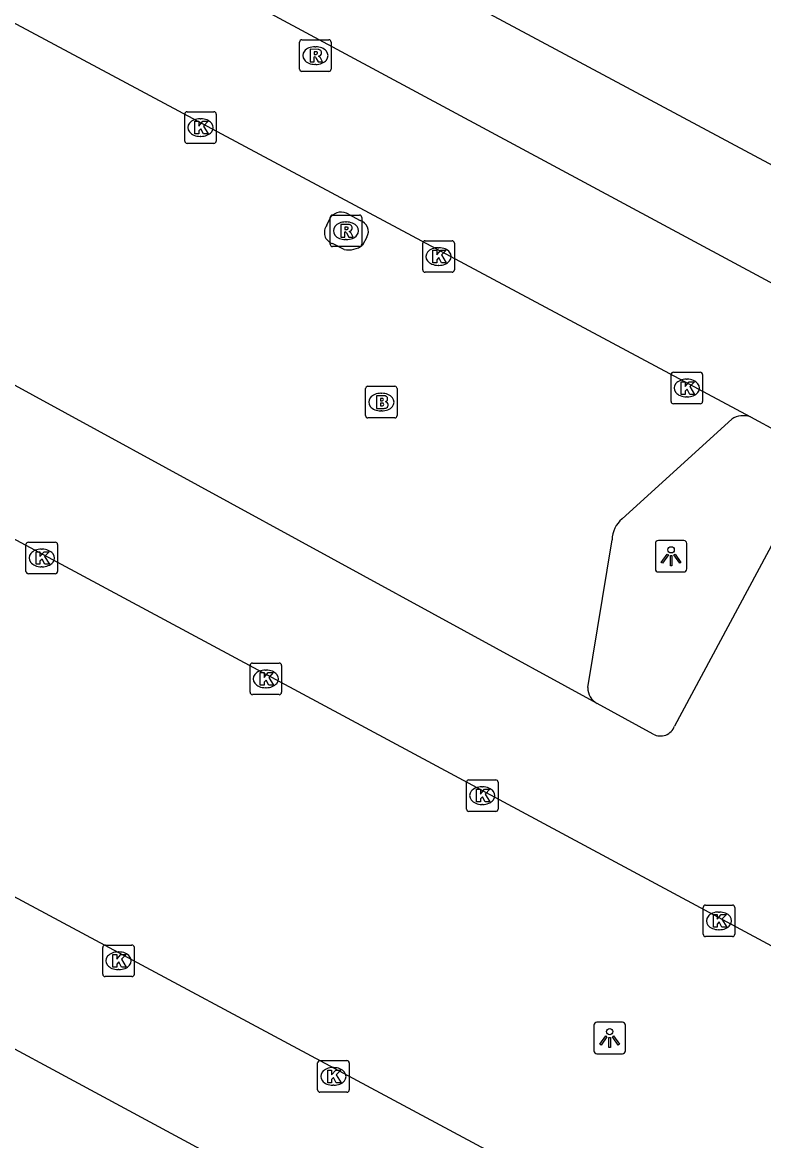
# Model space of a CAD drawing. Extents: x 159489 to 160304, y 383826 to 384530.
# Drawn here: x 160077.48 to 160100.98, y 383874.4 to 383909.83 of the extents above; entities that cross this region are included whole.
import ezdxf

# ---------------------------------------------------------------- set-up
doc = ezdxf.new("R2010")
doc.units = 0
for name, color, linetype in [('IMGEO_Brandkraan', 7, 'Continuous'), ('IMGEO_Kolk', 7, 'Continuous'), ('IMGEO_Lichtpunt', 7, 'Continuous'), ('IMGEO_Pand', 7, 'Continuous'), ('IMGEO_Parkeervlak_open', 7, 'Continuous'), ('IMGEO_Rijbaan_lokaal_open', 7, 'Continuous'), ('IMGEO_Rioolput', 7, 'Continuous')]:
    doc.layers.add(name, color=color, linetype=linetype)

msp = doc.modelspace()

# ---------------------------------------------------------------- linework, layer by layer
at = {"layer": 'IMGEO_Brandkraan'}
for p, q in [((160088.434, 383898.3), (160089.286, 383898.3)), ((160088.359, 383897.374), (160088.359, 383898.226)), ((160088.847, 383898.08), (160088.872, 383898.08)), ((160089.36, 383898.226), (160089.36, 383897.374)), ((160089.286, 383897.3), (160088.434, 383897.3)), ((160088.87, 383897.52), (160088.845, 383897.52))]:
    msp.add_line(p, q, dxfattribs=at)
for points in [[(160088.434, 383898.3), (160089.286, 383898.3)], [(160088.359, 383897.374), (160088.359, 383898.226)], [(160088.707, 383898), (160088.707, 383897.6), (160088.92, 383897.6)], [(160088.938, 383898), (160088.707, 383898)], [(160088.886, 383897.919), (160088.832, 383897.919), (160088.832, 383897.843)], [(160089.36, 383898.226), (160089.36, 383897.374)], [(160088.832, 383897.843), (160088.885, 383897.843)], [(160088.894, 383897.767), (160088.832, 383897.767), (160088.832, 383897.686)], [(160088.832, 383897.686), (160088.894, 383897.686)], [(160089.286, 383897.3), (160088.434, 383897.3)]]:
    msp.add_lwpolyline(points, dxfattribs=at)
for centre, radius, start, end in [((160088.436, 383898.224), 0.0765, 91.552, 178.448), ((160088.436, 383898.224), 0.0765, 91.552, 178.448), ((160089.284, 383898.224), 0.0765, 1.552, 88.448), ((160089.284, 383898.224), 0.0765, 1.552, 88.448), ((160088.887, 383897.881), 0.0379, 267.8285, 90.9355), ((160088.942, 383897.855), 0.145, 59.4692, 91.5367), ((160088.967, 383897.902), 0.0922, 285.5137, 58.1501), ((160088.895, 383897.726), 0.0404, 269.8759, 90.5077), ((160088.926, 383897.851), 0.251, 268.6676, 293.5347), ((160088.972, 383897.71), 0.105, 301.3115, 78.989), ((160088.436, 383897.376), 0.0765, 181.552, 268.448), ((160088.436, 383897.376), 0.0765, 181.552, 268.448), ((160089.284, 383897.376), 0.0765, 271.552, 358.448), ((160089.284, 383897.376), 0.0765, 271.552, 358.448)]:
    msp.add_arc(centre, radius, start, end, dxfattribs=at)
for centre, major_axis, ratio, start_param, end_param in [((160088.846, 383897.8), (-0.387, 0.002), 0.722429, 4.712389, 7.853982), ((160088.871, 383897.8), (-0.39, 0.002), 0.717154, 1.570796, 4.712389)]:
    msp.add_ellipse(centre, major_axis=major_axis, ratio=ratio, start_param=start_param, end_param=end_param, dxfattribs=at)
at = {"layer": 'IMGEO_Kolk'}
for p, q in [((160082.626, 383906.073), (160082.626, 383906.925)), ((160082.701, 383906.999), (160083.553, 383906.999)), ((160083.114, 383906.779), (160083.139, 383906.779)), ((160083.627, 383906.925), (160083.627, 383906.073)), ((160083.137, 383906.219), (160083.112, 383906.219)), ((160083.553, 383905.999), (160082.701, 383905.999)), ((160090.248, 383902.913), (160091.1, 383902.913)), ((160090.173, 383901.987), (160090.173, 383902.839)), ((160090.661, 383902.693), (160090.686, 383902.693)), ((160091.174, 383902.839), (160091.174, 383901.987)), ((160091.1, 383901.913), (160090.248, 383901.913)), ((160090.684, 383902.133), (160090.659, 383902.133)), ((160098.045, 383897.819), (160098.045, 383898.671)), ((160098.12, 383898.745), (160098.972, 383898.745)), ((160099.046, 383898.671), (160099.046, 383897.819)), ((160098.533, 383898.525), (160098.558, 383898.525)), ((160098.556, 383897.965), (160098.531, 383897.965)), ((160098.972, 383897.745), (160098.12, 383897.745)), ((160077.668, 383893.36), (160078.52, 383893.36)), ((160077.593, 383892.434), (160077.593, 383893.286)), ((160078.081, 383893.14), (160078.106, 383893.14)), ((160078.594, 383893.286), (160078.594, 383892.434)), ((160078.52, 383892.36), (160077.668, 383892.36)), ((160078.104, 383892.58), (160078.079, 383892.58)), ((160084.696, 383888.603), (160084.696, 383889.455)), ((160084.771, 383889.529), (160085.623, 383889.529)), ((160085.697, 383889.455), (160085.697, 383888.603)), ((160085.184, 383889.309), (160085.209, 383889.309)), ((160085.207, 383888.749), (160085.182, 383888.749)), ((160085.623, 383888.529), (160084.771, 383888.529)), ((160091.558, 383884.903), (160091.558, 383885.755)), ((160091.633, 383885.829), (160092.485, 383885.829)), ((160092.046, 383885.609), (160092.071, 383885.609)), ((160092.559, 383885.755), (160092.559, 383884.903)), ((160092.485, 383884.829), (160091.633, 383884.829)), ((160092.069, 383885.049), (160092.044, 383885.049)), ((160099.064, 383880.935), (160099.064, 383881.787)), ((160099.139, 383881.861), (160099.991, 383881.861)), ((160099.552, 383881.641), (160099.577, 383881.641)), ((160100.065, 383881.787), (160100.065, 383880.935)), ((160099.575, 383881.081), (160099.55, 383881.081)), ((160080.102, 383880.596), (160080.954, 383880.596)), ((160099.991, 383880.861), (160099.139, 383880.861)), ((160080.027, 383879.67), (160080.027, 383880.522)), ((160080.515, 383880.376), (160080.54, 383880.376)), ((160081.028, 383880.522), (160081.028, 383879.67)), ((160080.954, 383879.596), (160080.102, 383879.596)), ((160080.538, 383879.816), (160080.513, 383879.816)), ((160086.839, 383876.006), (160086.839, 383876.858)), ((160086.914, 383876.932), (160087.766, 383876.932)), ((160087.327, 383876.712), (160087.352, 383876.712)), ((160087.84, 383876.858), (160087.84, 383876.006)), ((160087.35, 383876.152), (160087.325, 383876.152)), ((160087.766, 383875.932), (160086.914, 383875.932))]:
    msp.add_line(p, q, dxfattribs=at)
for points in [[(160082.626, 383906.073), (160082.626, 383906.925)], [(160082.701, 383906.999), (160083.553, 383906.999)], [(160083.627, 383906.925), (160083.627, 383906.073)], [(160082.947, 383906.699), (160083.07, 383906.699), (160083.07, 383906.548), (160083.2, 383906.699), (160083.364, 383906.699), (160083.218, 383906.548), (160083.371, 383906.299), (160083.219, 383906.299), (160083.134, 383906.463), (160083.07, 383906.396), (160083.07, 383906.299), (160082.947, 383906.299), (160082.947, 383906.699)], [(160083.553, 383905.999), (160082.701, 383905.999)], [(160090.248, 383902.913), (160091.1, 383902.913)], [(160090.173, 383901.987), (160090.173, 383902.839)], [(160090.494, 383902.613), (160090.617, 383902.613), (160090.617, 383902.462), (160090.747, 383902.613), (160090.911, 383902.613), (160090.765, 383902.462), (160090.918, 383902.213), (160090.766, 383902.213), (160090.681, 383902.377), (160090.617, 383902.31), (160090.617, 383902.213), (160090.494, 383902.213), (160090.494, 383902.613)], [(160091.174, 383902.839), (160091.174, 383901.987)], [(160091.1, 383901.913), (160090.248, 383901.913)], [(160098.045, 383897.819), (160098.045, 383898.671)], [(160098.12, 383898.745), (160098.972, 383898.745)], [(160099.046, 383898.671), (160099.046, 383897.819)], [(160098.366, 383898.445), (160098.489, 383898.445), (160098.489, 383898.294), (160098.619, 383898.445), (160098.783, 383898.445), (160098.637, 383898.294), (160098.79, 383898.045), (160098.638, 383898.045), (160098.553, 383898.209), (160098.489, 383898.142), (160098.489, 383898.045), (160098.366, 383898.045), (160098.366, 383898.445)], [(160098.972, 383897.745), (160098.12, 383897.745)], [(160077.668, 383893.36), (160078.52, 383893.36)], [(160077.593, 383892.434), (160077.593, 383893.286)], [(160077.914, 383893.06), (160078.037, 383893.06), (160078.037, 383892.909), (160078.167, 383893.06), (160078.331, 383893.06), (160078.185, 383892.909), (160078.338, 383892.66), (160078.186, 383892.66), (160078.101, 383892.824), (160078.037, 383892.757), (160078.037, 383892.66), (160077.914, 383892.66), (160077.914, 383893.06)], [(160078.594, 383893.286), (160078.594, 383892.434)], [(160078.52, 383892.36), (160077.668, 383892.36)], [(160084.696, 383888.603), (160084.696, 383889.455)], [(160084.771, 383889.529), (160085.623, 383889.529)], [(160085.697, 383889.455), (160085.697, 383888.603)], [(160085.017, 383889.229), (160085.14, 383889.229), (160085.14, 383889.078), (160085.27, 383889.229), (160085.434, 383889.229), (160085.288, 383889.078), (160085.441, 383888.829), (160085.289, 383888.829), (160085.204, 383888.993), (160085.14, 383888.926), (160085.14, 383888.829), (160085.017, 383888.829), (160085.017, 383889.229)], [(160085.623, 383888.529), (160084.771, 383888.529)], [(160091.558, 383884.903), (160091.558, 383885.755)], [(160091.633, 383885.829), (160092.485, 383885.829)], [(160091.879, 383885.529), (160092.002, 383885.529), (160092.002, 383885.378), (160092.132, 383885.529), (160092.296, 383885.529), (160092.15, 383885.378), (160092.303, 383885.129), (160092.151, 383885.129), (160092.066, 383885.293), (160092.002, 383885.226), (160092.002, 383885.129), (160091.879, 383885.129), (160091.879, 383885.529)], [(160092.559, 383885.755), (160092.559, 383884.903)], [(160092.485, 383884.829), (160091.633, 383884.829)], [(160099.064, 383880.935), (160099.064, 383881.787)], [(160099.139, 383881.861), (160099.991, 383881.861)], [(160100.065, 383881.787), (160100.065, 383880.935)], [(160099.385, 383881.561), (160099.508, 383881.561), (160099.508, 383881.41), (160099.638, 383881.561), (160099.802, 383881.561), (160099.656, 383881.41), (160099.809, 383881.161), (160099.657, 383881.161), (160099.572, 383881.325), (160099.508, 383881.258), (160099.508, 383881.161), (160099.385, 383881.161), (160099.385, 383881.561)], [(160080.102, 383880.596), (160080.954, 383880.596)], [(160099.991, 383880.861), (160099.139, 383880.861)], [(160080.027, 383879.67), (160080.027, 383880.522)], [(160080.348, 383880.296), (160080.471, 383880.296), (160080.471, 383880.145), (160080.601, 383880.296), (160080.765, 383880.296), (160080.619, 383880.145), (160080.772, 383879.896), (160080.62, 383879.896), (160080.535, 383880.06), (160080.471, 383879.993), (160080.471, 383879.896), (160080.348, 383879.896), (160080.348, 383880.296)], [(160081.028, 383880.522), (160081.028, 383879.67)], [(160080.954, 383879.596), (160080.102, 383879.596)], [(160086.839, 383876.006), (160086.839, 383876.858)], [(160086.914, 383876.932), (160087.766, 383876.932)], [(160087.84, 383876.858), (160087.84, 383876.006)], [(160087.16, 383876.632), (160087.283, 383876.632), (160087.283, 383876.481), (160087.413, 383876.632), (160087.577, 383876.632), (160087.431, 383876.481), (160087.584, 383876.232), (160087.432, 383876.232), (160087.347, 383876.396), (160087.283, 383876.329), (160087.283, 383876.232), (160087.16, 383876.232), (160087.16, 383876.632)], [(160087.766, 383875.932), (160086.914, 383875.932)]]:
    msp.add_lwpolyline(points, dxfattribs=at)
for centre, start, end in [((160082.703, 383906.923), 91.552, 178.448), ((160082.703, 383906.923), 91.552, 178.448), ((160083.551, 383906.923), 1.552, 88.448), ((160083.551, 383906.923), 1.552, 88.448), ((160082.703, 383906.075), 181.552, 268.448), ((160082.703, 383906.075), 181.552, 268.448), ((160083.551, 383906.075), 271.552, 358.448), ((160083.551, 383906.075), 271.552, 358.448), ((160090.25, 383902.837), 91.552, 178.448), ((160090.25, 383902.837), 91.552, 178.448), ((160091.098, 383902.837), 1.552, 88.448), ((160091.098, 383902.837), 1.552, 88.448), ((160090.25, 383901.989), 181.552, 268.448), ((160090.25, 383901.989), 181.552, 268.448), ((160091.098, 383901.989), 271.552, 358.448), ((160091.098, 383901.989), 271.552, 358.448), ((160098.122, 383898.669), 91.552, 178.448), ((160098.122, 383898.669), 91.552, 178.448), ((160098.97, 383898.669), 1.552, 88.448), ((160098.97, 383898.669), 1.552, 88.448), ((160098.122, 383897.821), 181.552, 268.448), ((160098.122, 383897.821), 181.552, 268.448), ((160098.97, 383897.821), 271.552, 358.448), ((160098.97, 383897.821), 271.552, 358.448), ((160077.67, 383893.284), 91.552, 178.448), ((160077.67, 383893.284), 91.552, 178.448), ((160078.518, 383893.284), 1.552, 88.448), ((160078.518, 383893.284), 1.552, 88.448), ((160077.67, 383892.436), 181.552, 268.448), ((160077.67, 383892.436), 181.552, 268.448), ((160078.518, 383892.436), 271.552, 358.448), ((160078.518, 383892.436), 271.552, 358.448), ((160084.773, 383889.453), 91.552, 178.448), ((160084.773, 383889.453), 91.552, 178.448), ((160085.621, 383889.453), 1.552, 88.448), ((160085.621, 383889.453), 1.552, 88.448), ((160084.773, 383888.605), 181.552, 268.448), ((160084.773, 383888.605), 181.552, 268.448), ((160085.621, 383888.605), 271.552, 358.448), ((160085.621, 383888.605), 271.552, 358.448), ((160091.635, 383885.753), 91.552, 178.448), ((160091.635, 383885.753), 91.552, 178.448), ((160092.483, 383885.753), 1.552, 88.448), ((160092.483, 383885.753), 1.552, 88.448), ((160091.635, 383884.905), 181.552, 268.448), ((160091.635, 383884.905), 181.552, 268.448), ((160092.483, 383884.905), 271.552, 358.448), ((160092.483, 383884.905), 271.552, 358.448), ((160099.141, 383881.785), 91.552, 178.448), ((160099.141, 383881.785), 91.552, 178.448), ((160099.989, 383881.785), 1.552, 88.448), ((160099.989, 383881.785), 1.552, 88.448), ((160099.141, 383880.937), 181.552, 268.448), ((160099.141, 383880.937), 181.552, 268.448), ((160099.989, 383880.937), 271.552, 358.448), ((160099.989, 383880.937), 271.552, 358.448), ((160080.104, 383880.52), 91.552, 178.448), ((160080.104, 383880.52), 91.552, 178.448), ((160080.952, 383880.52), 1.552, 88.448), ((160080.952, 383880.52), 1.552, 88.448), ((160080.104, 383879.672), 181.552, 268.448), ((160080.104, 383879.672), 181.552, 268.448), ((160080.952, 383879.672), 271.552, 358.448), ((160080.952, 383879.672), 271.552, 358.448), ((160086.916, 383876.856), 91.552, 178.448), ((160086.916, 383876.856), 91.552, 178.448), ((160087.764, 383876.856), 1.552, 88.448), ((160087.764, 383876.856), 1.552, 88.448), ((160086.916, 383876.008), 181.552, 268.448), ((160086.916, 383876.008), 181.552, 268.448), ((160087.764, 383876.008), 271.552, 358.448), ((160087.764, 383876.008), 271.552, 358.448)]:
    msp.add_arc(centre, 0.0765, start, end, dxfattribs=at)
for centre, major_axis, ratio, start_param, end_param in [((160083.113, 383906.499), (-0.387, 0.002), 0.722429, 4.712389, 7.853982), ((160083.138, 383906.499), (-0.39, 0.002), 0.717154, 1.570796, 4.712389), ((160090.66, 383902.413), (-0.387, 0.002), 0.722429, 4.712389, 7.853982), ((160090.685, 383902.413), (-0.39, 0.002), 0.717154, 1.570796, 4.712389), ((160098.532, 383898.245), (-0.387, 0.002), 0.722429, 4.712389, 7.853982), ((160098.557, 383898.245), (-0.39, 0.002), 0.717154, 1.570796, 4.712389), ((160078.08, 383892.86), (-0.387, 0.002), 0.722429, 4.712389, 7.853982), ((160078.105, 383892.86), (-0.39, 0.002), 0.717154, 1.570796, 4.712389), ((160085.183, 383889.029), (-0.387, 0.002), 0.722429, 4.712389, 7.853982), ((160085.208, 383889.029), (-0.39, 0.002), 0.717154, 1.570796, 4.712389), ((160092.045, 383885.329), (-0.387, 0.002), 0.722429, 4.712389, 7.853982), ((160092.07, 383885.329), (-0.39, 0.002), 0.717154, 1.570796, 4.712389), ((160099.551, 383881.361), (-0.387, 0.002), 0.722429, 4.712389, 7.853982), ((160099.576, 383881.361), (-0.39, 0.002), 0.717154, 1.570796, 4.712389), ((160080.514, 383880.096), (-0.387, 0.002), 0.722429, 4.712389, 7.853982), ((160080.539, 383880.096), (-0.39, 0.002), 0.717154, 1.570796, 4.712389), ((160087.326, 383876.432), (-0.387, 0.002), 0.722429, 4.712389, 7.853982), ((160087.351, 383876.432), (-0.39, 0.002), 0.717154, 1.570796, 4.712389)]:
    msp.add_ellipse(centre, major_axis=major_axis, ratio=ratio, start_param=start_param, end_param=end_param, dxfattribs=at)
at = {"layer": 'IMGEO_Lichtpunt'}
for p, q in [((160097.548, 383893.32), (160097.548, 383892.513)), ((160097.548, 383893.32), (160097.548, 383892.513)), ((160098.45, 383893.415), (160097.642, 383893.415)), ((160098.45, 383893.415), (160097.642, 383893.415)), ((160098.544, 383892.513), (160098.544, 383893.32)), ((160098.544, 383892.513), (160098.544, 383893.32)), ((160097.642, 383892.419), (160098.45, 383892.419)), ((160097.642, 383892.419), (160098.45, 383892.419)), ((160096.502, 383878.148), (160095.694, 383878.148)), ((160096.502, 383878.148), (160095.694, 383878.148)), ((160095.6, 383878.053), (160095.6, 383877.246)), ((160095.6, 383878.053), (160095.6, 383877.246)), ((160096.596, 383877.246), (160096.596, 383878.053)), ((160096.596, 383877.246), (160096.596, 383878.053)), ((160095.694, 383877.152), (160096.502, 383877.152)), ((160095.694, 383877.152), (160096.502, 383877.152))]:
    msp.add_line(p, q, dxfattribs=at)
for points in [[(160097.922, 383892.984), (160097.961, 383892.956), (160097.773, 383892.694), (160097.735, 383892.721), (160097.922, 383892.984)], [(160098.134, 383892.956), (160098.172, 383892.983), (160098.359, 383892.721), (160098.32, 383892.693), (160098.134, 383892.956)], [(160098.024, 383892.936), (160098.071, 383892.936), (160098.071, 383892.614), (160098.024, 383892.614), (160098.024, 383892.936)], [(160095.974, 383877.717), (160096.013, 383877.689), (160095.825, 383877.427), (160095.787, 383877.454), (160095.974, 383877.717)], [(160096.186, 383877.689), (160096.224, 383877.716), (160096.411, 383877.454), (160096.372, 383877.426), (160096.186, 383877.689)], [(160096.076, 383877.669), (160096.123, 383877.669), (160096.123, 383877.347), (160096.076, 383877.347), (160096.076, 383877.669)]]:
    msp.add_lwpolyline(points, dxfattribs=at)
for centre in [(160098.047, 383893.118), (160096.099, 383877.851)]:
    msp.add_circle(centre, 0.0994, dxfattribs=at)
for centre, start, end in [((160097.642, 383893.32), 90, 180), ((160097.642, 383893.32), 90, 180), ((160098.45, 383893.32), 0, 90), ((160098.45, 383893.32), 0, 90), ((160097.642, 383892.513), 180, 270), ((160097.642, 383892.513), 180, 270), ((160098.45, 383892.513), 270, 0), ((160098.45, 383892.513), 270, 360), ((160095.694, 383878.053), 90, 180), ((160095.694, 383878.053), 90, 180), ((160096.502, 383878.053), 0, 90), ((160096.502, 383878.053), 0, 90), ((160095.694, 383877.246), 180, 270), ((160095.694, 383877.246), 180, 270), ((160096.502, 383877.246), 270, 0), ((160096.502, 383877.246), 270, 360)]:
    msp.add_arc(centre, 0.0946, start, end, dxfattribs=at)
at = {"layer": 'IMGEO_Pand'}
msp.add_lwpolyline([(159989.335, 383968.396), (159988.299, 383966.46), (159988.489, 383965.57), (159995.29, 383961.94), (160043.799, 383936.049), (160045.309, 383938.84), (160065.57, 383928.01), (160064.04, 383925.219), (160112.846, 383899.104), (160119.339, 383895.63), (160120.16, 383895.88), (160149.23, 383950.19), (160149, 383951.01), (160104.064, 383975.064)], dxfattribs=at)
at = {"layer": 'IMGEO_Parkeervlak_open'}
for points in [[(160087.135, 383903.411), (160087.257, 383903.67)], [(160087.823, 383903.755), (160088.188, 383903.552)], [(160088.403, 383903.03), (160088.261, 383902.773)], [(160087.683, 383902.636), (160087.312, 383902.824)], [(160096.496, 383894.1), (160099.97, 383897.263)], [(160095.405, 383888.752), (160096.174, 383893.44)]]:
    msp.add_lwpolyline(points, dxfattribs=at)
for centre, radius, start, end in [((160087.59, 383903.381), 0.44, 58.0201, 139.0613), ((160087.423, 383903.178), 0.371, 141.0059, 252.5537), ((160088.088, 383903.206), 0.361, 330.8546, 73.9167), ((160087.823, 383903.335), 0.713, 258.7019, 307.9669), ((160100.336, 383896.681), 0.688, 70.791, 122.123), ((160097.056, 383893.418), 0.882, 129.3996, 178.5869), ((160095.987, 383888.752), 0.582, 180.0403, 240.4444)]:
    msp.add_arc(centre, radius, start, end, dxfattribs=at)
at = {"layer": 'IMGEO_Rijbaan_lokaal_open'}
for points in [[(160107.765, 383898.061), (160078.772, 383913.649), (160067.244, 383919.771)], [(160064.197, 383916.546), (160064.389, 383916.511), (160065.192, 383916.249), (160100.562, 383897.33)], [(160095.7, 383888.246), (160057.744, 383908.973)], [(160057.595, 383903.993), (160129.004, 383865.653)], [(160100.562, 383897.33), (160101.466, 383896.852), (160102.333, 383896.385)], [(160119.249, 383859.982), (160116.201, 383861.232), (160050.529, 383896.42), (160050.136, 383896.847)], [(160102.534, 383895.675), (160098.158, 383887.532)], [(160046.014, 383894.129), (160109.657, 383859.82)], [(160097.478, 383887.281), (160095.7, 383888.246)]]:
    msp.add_lwpolyline(points, dxfattribs=at)
msp.add_arc((160097.713, 383887.692), 0.473, 240.2685, 340.2515, dxfattribs=at)
at = {"layer": 'IMGEO_Rioolput'}
for p, q in [((160086.342, 383909.28), (160087.194, 383909.28)), ((160086.267, 383908.354), (160086.267, 383909.206)), ((160086.755, 383909.06), (160086.78, 383909.06)), ((160087.268, 383909.206), (160087.268, 383908.354)), ((160087.194, 383908.28), (160086.342, 383908.28)), ((160086.778, 383908.5), (160086.753, 383908.5)), ((160087.238, 383902.802), (160087.238, 383903.654)), ((160087.313, 383903.728), (160088.165, 383903.728)), ((160088.239, 383903.654), (160088.239, 383902.802)), ((160087.726, 383903.508), (160087.751, 383903.508)), ((160087.749, 383902.948), (160087.724, 383902.948)), ((160088.165, 383902.728), (160087.313, 383902.728))]:
    msp.add_line(p, q, dxfattribs=at)
for points in [[(160086.342, 383909.28), (160087.194, 383909.28)], [(160086.267, 383908.354), (160086.267, 383909.206)], [(160086.856, 383908.978), (160086.604, 383908.98), (160086.604, 383908.58)], [(160086.782, 383908.899), (160086.728, 383908.899), (160086.728, 383908.818)], [(160087.268, 383909.206), (160087.268, 383908.354)], [(160086.604, 383908.58), (160086.728, 383908.58), (160086.728, 383908.742), (160086.739, 383908.742)], [(160086.728, 383908.818), (160086.78, 383908.818)], [(160086.786, 383908.713), (160086.857, 383908.58), (160086.997, 383908.58), (160086.932, 383908.706)], [(160087.194, 383908.28), (160086.342, 383908.28)], [(160087.238, 383902.802), (160087.238, 383903.654)], [(160087.313, 383903.728), (160088.165, 383903.728)], [(160088.239, 383903.654), (160088.239, 383902.802)], [(160087.827, 383903.426), (160087.575, 383903.428), (160087.575, 383903.028)], [(160087.753, 383903.347), (160087.699, 383903.347), (160087.699, 383903.266)], [(160087.699, 383903.266), (160087.751, 383903.266)], [(160087.575, 383903.028), (160087.699, 383903.028), (160087.699, 383903.19), (160087.71, 383903.19)], [(160087.757, 383903.161), (160087.828, 383903.028), (160087.968, 383903.028), (160087.903, 383903.154)], [(160088.165, 383902.728), (160087.313, 383902.728)]]:
    msp.add_lwpolyline(points, dxfattribs=at)
for centre, radius, start, end in [((160086.344, 383909.204), 0.0765, 91.552, 178.448), ((160086.344, 383909.204), 0.0765, 91.552, 178.448), ((160087.192, 383909.204), 0.0765, 1.552, 88.448), ((160087.192, 383909.204), 0.0765, 1.552, 88.448), ((160086.788, 383908.803), 0.0964, 77.0061, 93.1865), ((160086.802, 383908.86), 0.0378, 276.6634, 79.6772), ((160086.855, 383908.868), 0.109, 350.3612, 89.416), ((160086.738, 383908.689), 0.0533, 26.0293, 88.6989), ((160086.764, 383909.007), 0.19, 274.7715, 282.9687), ((160086.853, 383908.868), 0.112, 277.5842, 350.9817), ((160086.837, 383908.653), 0.108, 29.5134, 73.7905), ((160086.344, 383908.356), 0.0765, 181.552, 268.448), ((160086.344, 383908.356), 0.0765, 181.552, 268.448), ((160087.192, 383908.356), 0.0765, 271.552, 358.448), ((160087.192, 383908.356), 0.0765, 271.552, 358.448), ((160087.315, 383903.652), 0.0765, 91.552, 178.448), ((160087.315, 383903.652), 0.0765, 91.552, 178.448), ((160088.163, 383903.652), 0.0765, 1.552, 88.448), ((160088.163, 383903.652), 0.0765, 1.552, 88.448), ((160087.735, 383903.455), 0.19, 274.7715, 282.9687), ((160087.759, 383903.251), 0.0964, 77.0061, 93.1865), ((160087.773, 383903.308), 0.0378, 276.6634, 79.6772), ((160087.826, 383903.316), 0.109, 350.3612, 89.416), ((160087.824, 383903.316), 0.112, 277.5842, 350.9817), ((160087.709, 383903.137), 0.0533, 26.0293, 88.6989), ((160087.808, 383903.101), 0.108, 29.5134, 73.7905), ((160087.315, 383902.804), 0.0765, 181.552, 268.448), ((160087.315, 383902.804), 0.0765, 181.552, 268.448), ((160088.163, 383902.804), 0.0765, 271.552, 358.448), ((160088.163, 383902.804), 0.0765, 271.552, 358.448)]:
    msp.add_arc(centre, radius, start, end, dxfattribs=at)
for centre, major_axis, ratio, start_param, end_param in [((160086.754, 383908.78), (-0.387, 0.002), 0.722429, 4.712389, 7.853982), ((160086.779, 383908.78), (-0.39, 0.002), 0.717154, 1.570796, 4.712389), ((160087.725, 383903.228), (-0.387, 0.002), 0.722429, 4.712389, 7.853982), ((160087.75, 383903.228), (-0.39, 0.002), 0.717154, 1.570796, 4.712389)]:
    msp.add_ellipse(centre, major_axis=major_axis, ratio=ratio, start_param=start_param, end_param=end_param, dxfattribs=at)

doc.saveas('drawing.dxf')
